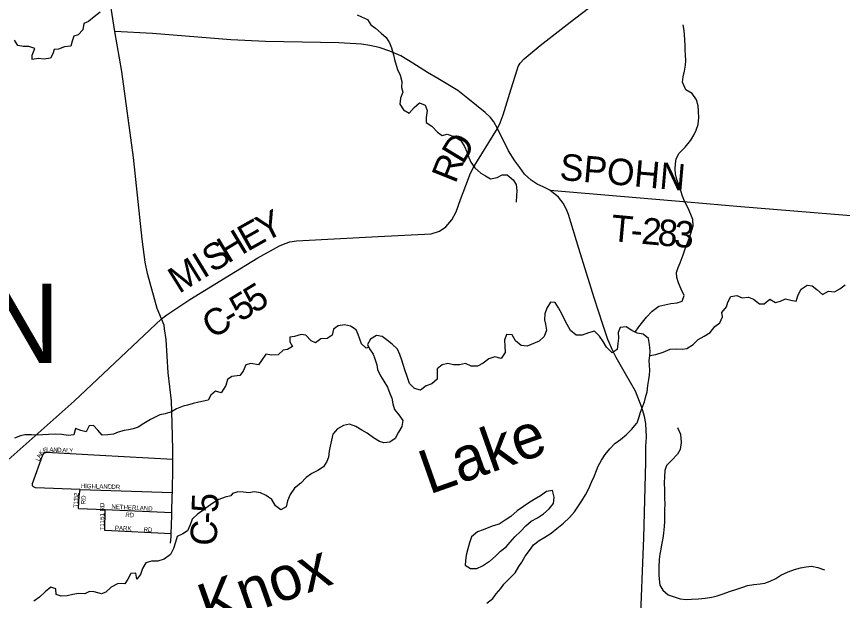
# Model space of a CAD drawing. Extents: x 1759416 to 2214760, y 252598 to 1116833.
# Drawn here: x 1966051 to 1975422, y 915007 to 921630 of the extents above; entities that cross this region are included whole.
import ezdxf

# ---------------------------------------------------------------- set-up
doc = ezdxf.new("R2010")
doc.units = 0
for name, color, linetype in [('GM_X_County_Road', 7, 'Continuous'), ('GM_X_County_Road_Text', 7, 'Continuous'), ('GM_X_Major_Lake', 7, 'Continuous'), ('GM_X_Major_Lake_Text', 7, 'Continuous'), ('GM_X_Minor_River', 7, 'Continuous'), ('GM_X_State_Route', 7, 'Continuous'), ('GM_X_Township_Road', 7, 'Continuous'), ('GM_X_Township_Road_Text', 7, 'Continuous'), ('GM_X_Township_Subdivision', 7, 'Continuous'), ('GM_X_Township_Subdivision_Text', 7, 'Continuous'), ('GM_X_Township_Text', 7, 'Continuous')]:
    doc.layers.add(name, color=color, linetype=linetype)

msp = doc.modelspace()

# ---------------------------------------------------------------- linework, layer by layer
at = {"layer": 'GM_X_County_Road'}
for points in [[(1971506.7, 920359.1), (1971539.2, 920423), (1971573.8, 920515.1), (1971663.9, 920811.3), (1971729.5, 921023.5), (1971743.7, 921061.4), (1971766, 921099.4), (1971810.4, 921149.3), (1971993.5, 921300.5), (1972331.6, 921565), (1972876.8, 921986.5), (1973434, 922402), (1973975, 922787.5), (1974315, 923048), (1974751.7, 923392.1), (1975584.8, 924054.4)], [(1973128.4, 914674.4), (1973169.6, 915717), (1973189.6, 916575.3), (1973192.8, 916751.8), (1973197.5, 916858), (1973190.6, 917012.5), (1973177.1, 917094.9), (1973143.8, 917195.3), (1973075.1, 917382.3), (1972960.4, 917577.6), (1972853.6, 917762.9), (1972818.1, 917837.3), (1972758.9, 917968.1), (1972702.1, 918136.9), (1972604.1, 918440.4), (1972429.8, 918997.1), (1972314.5, 919383), (1972290.8, 919441.3), (1972253.3, 919513.7), (1972201.8, 919582.3), (1972100.3, 919661.2), (1972032.4, 919693.7), (1971958.6, 919728.3), (1971890.9, 919774.9), (1971815.3, 919843.6), (1971759.8, 919918.1), (1971704.3, 919992.7), (1971633.1, 920107.5), (1971506.7, 920359.1), (1971467.2, 920433.5), (1971427.5, 920484), (1971369.9, 920540.5), (1971172.9, 920700.2), (1971057.4, 920789.2), (1970830.2, 920927.1), (1970714.7, 920996.1), (1970549.3, 921101.5), (1970409.8, 921184.6), (1970286.1, 921235.6), (1970164.3, 921278.5), (1970058.4, 921301.3), (1969964.4, 921316), (1969708.4, 921329.7), (1968876, 921345.3), (1968481, 921366.6), (1967594.6, 921437.9), (1967165, 921461.5)], [(1967696.6, 918200), (1967757.4, 918245.6), (1968017, 918420.8), (1968468.3, 918696.9), (1968790.9, 918894.9), (1969036, 919027.7), (1969098.3, 919057.3), (1969150.4, 919075.1), (1969228.5, 919084.6), (1970155.4, 919136.6), (1970754, 919166.7), (1970848.3, 919194.2), (1970922.7, 919245.8), (1970989.2, 919323.6), (1971037.9, 919413.5), (1971086.9, 919553.6), (1971180.6, 919791.6), (1971192.9, 919833.7), (1971233.5, 919913.6), (1971506.7, 920359.1)], [(1967796.5, 915658.2), (1967806.3, 915730.4), (1967807.1, 915764.3), (1967811.6, 915968.9), (1967812.8, 916004.7), (1967819, 916199.4), (1967819.7, 916231.4), (1967826.1, 916526.2), (1967825.9, 916608.3), (1967825.6, 916720.5), (1967816.8, 917017.2), (1967808.1, 917269.7), (1967771.2, 917590.2), (1967750.1, 917967), (1967731.8, 918089.2), (1967725.7, 918131.2), (1967696.6, 918200)]]:
    msp.add_lwpolyline(points, dxfattribs=at)
at = {"layer": 'GM_X_Major_Lake'}
for points in [[(1972163, 918387.9), (1972110.9, 918389.9), (1972068.9, 918321.8), (1972046.9, 918257.7), (1972041, 918189.6), (1972051, 918139.5), (1972065.1, 918071.5), (1972037.1, 918001.4), (1971981.1, 917947.3), (1971845, 917891.1), (1971776.9, 917897.1), (1971712.8, 917951.1), (1971674.7, 918021.2), (1971610.7, 918023.1), (1971586.7, 917959), (1971590.7, 917890.9), (1971594.8, 917820.9), (1971550.8, 917752.8), (1971478.7, 917768.7), (1971410.7, 917748.7), (1971344.6, 917698.6), (1971280.6, 917664.5), (1971208.5, 917664.4), (1971144.4, 917694.4), (1971078.4, 917680.4), (1971010.3, 917680.3), (1970944.2, 917694.3), (1970880.1, 917680.2), (1970824.1, 917634.2), (1970824.2, 917580.1), (1970822.2, 917518), (1970764.2, 917465.9), (1970700.1, 917441.8), (1970634.1, 917393.8), (1970566, 917411.7), (1970507.9, 917469.8), (1970481.8, 917545.8), (1970459.7, 917611.9), (1970437.6, 917682), (1970423.6, 917734), (1970399.5, 917796.1), (1970373.4, 917858.1), (1970313.3, 917912.2), (1970261.2, 917954.2), (1970201.1, 918000.2), (1970137, 918012.2), (1970069, 917970.1), (1970035, 917912), (1970057.1, 917859.9), (1970097.2, 917799.9), (1970115.2, 917745.8), (1970137.3, 917677.8), (1970147.4, 917625.7), (1970179.5, 917555.7), (1970217.6, 917493.6), (1970259.7, 917425.6), (1970287.8, 917355.5), (1970307.8, 917303.4), (1970321.9, 917237.4), (1970340, 917173.3), (1970388.1, 917111.3), (1970434.2, 917047.2), (1970422.2, 916981.1), (1970386.2, 916915), (1970346.2, 916844.9), (1970288.2, 916800.8), (1970220.2, 916794.8), (1970170.1, 916810.8), (1970100, 916852.8), (1970029.8, 916902.8), (1969967.8, 916938.8), (1969901.6, 916978.8), (1969829.5, 917006.8), (1969761.5, 916992.7), (1969693.4, 916954.6), (1969641.4, 916894.5), (1969623.5, 916826.4), (1969609.5, 916756.4), (1969599.5, 916700.3), (1969591.6, 916634.2), (1969573.6, 916582.1), (1969533.6, 916522), (1969469.6, 916481.9), (1969403.5, 916445.9), (1969337.5, 916403.8), (1969277.5, 916337.7), (1969205.5, 916279.5), (1969157.5, 916209.4), (1969127.5, 916137.3), (1969111.5, 916069.2), (1969051.5, 916035.2), (1968989.4, 916081.2), (1968949.3, 916153.2), (1968885.2, 916197.2), (1968821.1, 916229.2), (1968753, 916241.2), (1968688.9, 916229.2), (1968626.9, 916235.1), (1968562.8, 916239.1), (1968502.7, 916219), (1968482, 916194.5)], [(1973091.1, 917020.9), (1973115.1, 917091), (1973131.1, 917141), (1973149, 917193.1), (1973175, 917259.2), (1973187, 917309.3), (1973204.9, 917373.3), (1973214.9, 917445.4), (1973224.9, 917511.5), (1973232.8, 917563.6), (1973234.8, 917615.7), (1973230.7, 917677.7), (1973228.7, 917727.8), (1973234.6, 917779.8), (1973240.6, 917833.9), (1973232.5, 917912), (1973222.5, 917978.1), (1973160.4, 918026.1), (1973094.3, 918038.1), (1973032.2, 918070.1), (1972966.1, 918110.1), (1972898, 918102), (1972876, 918045.9), (1972880.1, 917983.9), (1972874.1, 917919.8), (1972866.2, 917851.7), (1972808.1, 917815.6), (1972746, 917879.7), (1972707.9, 917943.7), (1972663.8, 918005.8), (1972607.7, 918059.8), (1972539.7, 918043.7), (1972469.6, 918015.6), (1972401.5, 918015.6), (1972337.4, 918067.6), (1972297.3, 918135.7), (1972261.2, 918207.7), (1972237.1, 918257.8), (1972201.1, 918325.8), (1972163, 918387.9)], [(1971388.9, 914975.4), (1971455, 915029.5), (1971493, 915081.6), (1971545, 915141.7), (1971581, 915191.8), (1971645, 915255.9), (1971707, 915322), (1971749, 915392.1), (1971783, 915442.2), (1971821, 915508.3), (1971873, 915574.4), (1971915, 915638.5), (1971979, 915686.6), (1972045, 915724.7), (1972117.1, 915770.8), (1972183.1, 915822.9), (1972255.1, 915885), (1972323.2, 915949.1), (1972381.2, 916013.2), (1972419.2, 916069.3), (1972465.2, 916137.4), (1972507.2, 916205.5), (1972545.1, 916275.6), (1972575.1, 916347.7), (1972605.1, 916413.8), (1972631.1, 916479.9), (1972651, 916532), (1972687, 916598.1), (1972729, 916662.2), (1972781, 916728.3), (1972839, 916786.4), (1972905.1, 916834.5), (1972969.1, 916886.6), (1973033.1, 916948.7), (1973085.1, 917012.8), (1973091.1, 917020.9)], [(1972132.7, 916253.3), (1972062.6, 916243.3), (1971994.6, 916193.2), (1971924.6, 916153.1), (1971862.5, 916115), (1971802.5, 916074.9), (1971732.4, 916022.8), (1971658.4, 915960.7), (1971596.4, 915916.6), (1971526.3, 915874.5), (1971458.3, 915852.5), (1971408.2, 915834.4), (1971344.2, 915810.3), (1971282.2, 915786.3), (1971214.1, 915730.2), (1971192.2, 915660.1), (1971170.2, 915594), (1971154.2, 915519.9), (1971146.3, 915457.8), (1971142.3, 915407.7), (1971202.4, 915371.7), (1971274.5, 915369.8), (1971336.5, 915399.8), (1971406.6, 915443.9)], [(1971406.6, 915443.9), (1971422.6, 915452), (1971486.6, 915508.1), (1971542.6, 915568.2), (1971604.7, 915614.3), (1971652.7, 915668.4), (1971704.7, 915728.5), (1971768.7, 915790.6), (1971828.7, 915854.7), (1971890.7, 915906.8), (1971962.8, 915942.9), (1972030.8, 915989), (1972092.8, 916045.1), (1972142.8, 916107.2), (1972152.8, 916177.3), (1972132.7, 916253.3)], [(1968482, 916194.5), (1968417.8, 916180.6), (1968345.6, 916150.7), (1968279.4, 916110.7), (1968227.2, 916072.8), (1968162.9, 916022.8), (1968108.8, 915988.8), (1968044.5, 915928.8), (1968022.3, 915864.7), (1967992, 915798.6), (1967939.8, 915764.6), (1967875.6, 915732.7), (1967853.4, 915668.6), (1967833.2, 915598.4), (1967796.9, 915530.3), (1967726.7, 915476.3), (1967654.5, 915452.4), (1967582.4, 915452.6), (1967518.2, 915432.7), (1967479.9, 915370.7), (1967459.7, 915302.5), (1967415.5, 915248.5), (1967405.7, 915318.7), (1967347.6, 915314.8), (1967313.3, 915248.7), (1967279.1, 915196.7), (1967203, 915198.8), (1967126.7, 915158.9), (1967066.5, 915102.9), (1967014.3, 915083), (1966932.3, 915107.2), (1966878.2, 915107.4), (1966828, 915081.4), (1966755.9, 915087.6), (1966689.8, 915075.7), (1966625.6, 915061.8), (1966559.5, 915058), (1966501.4, 915074.2), (1966495.6, 915138.4), (1966441.6, 915158.5), (1966375.3, 915104.6), (1966313, 915044.5), (1966248.8, 915000.6)]]:
    msp.add_lwpolyline(points, dxfattribs=at)
at = {"layer": 'GM_X_Minor_River'}
for points in [[(1966999.6, 921680.3), (1966931.5, 921626.2), (1966867.4, 921574.1), (1966815.3, 921550), (1966803.2, 921479.8), (1966751.1, 921423.7), (1966701.1, 921405.6), (1966681, 921349.5), (1966668.9, 921293.3), (1966596.8, 921287.3), (1966528.7, 921259.3), (1966478.7, 921257.3), (1966462.6, 921207.1), (1966438.5, 921157), (1966364.4, 921147), (1966300.3, 921155), (1966230.2, 921141), (1966230.3, 921191.1), (1966258.3, 921267.3), (1966192.3, 921289.4), (1966126.2, 921291.4), (1966068.1, 921301.5), (1966030.1, 921359.7)], [(1969916.7, 921649.3), (1969966.8, 921625.5), (1970035, 921595.8), (1970069.3, 921533.9), (1970123.5, 921498), (1970189.8, 921440.3), (1970244, 921392.4), (1970282.3, 921330.5), (1970304.6, 921274.5), (1970329, 921196.5), (1970341.2, 921142.5), (1970359.5, 921078.5), (1970373.7, 921028.4), (1970404, 920964.5), (1970422.4, 920894.5), (1970420.7, 920824.3), (1970432.9, 920772.3), (1970409.2, 920702.1), (1970399.5, 920634), (1970441.8, 920572.1), (1970506, 920532.3), (1970563.8, 920598.7), (1970623.6, 920651), (1970685.7, 920625.2), (1970712, 920563.2), (1970698.4, 920483.1), (1970698.6, 920429), (1970762.8, 920385.2), (1970827.2, 920319.4), (1970881.4, 920279.6), (1970937.3, 920293.8), (1971025.5, 920266.2), (1971091.8, 920224.4), (1971134.1, 920156.5), (1971160.4, 920094.5), (1971182.7, 920032.5), (1971206.9, 919978.6), (1971249.2, 919914.7), (1971317.6, 919852.9), (1971371.7, 919821.1), (1971429.9, 919789.3), (1971503.9, 919805.6), (1971561.8, 919833.9), (1971617.8, 919834.2), (1971686.1, 919776.4), (1971718.4, 919724.5), (1971728.7, 919652.4), (1971724.9, 919600.3), (1971719.3, 919524.2)], [(1973071.7, 918049.7), (1973112.4, 918112.2), (1973154.2, 918162.5), (1973198, 918218.8), (1973261.8, 918289.2), (1973339.6, 918343.6), (1973405.5, 918361.9), (1973475.5, 918374.2), (1973545.5, 918382.6), (1973601.5, 918402.8), (1973627.2, 918465.1), (1973592.9, 918539), (1973562.5, 918609), (1973544.3, 918669), (1973540, 918727.1), (1973557.8, 918785.2), (1973579.5, 918837.4), (1973613.2, 918927.7), (1973636.9, 918995.9), (1973662.6, 919064.1), (1973686.4, 919122.3), (1973706.1, 919178.5), (1973727.8, 919254.7), (1973723.5, 919328.8), (1973703.2, 919384.8), (1973666.8, 919462.8), (1973630.5, 919534.7), (1973608.2, 919592.7), (1973567.7, 919712.7), (1973541.4, 919780.7), (1973527.1, 919844.7), (1973524.8, 919900.8), (1973526.6, 919958.9), (1973534.3, 920015), (1973570.1, 920079.3), (1973635.8, 920149.7), (1973701.5, 920226.1), (1973737.3, 920282.3), (1973763, 920340.5), (1973782.8, 920404.7), (1973790.4, 920482.8), (1973788.1, 920550.9), (1973783.8, 920617), (1973765.5, 920683), (1973715.2, 920754.9), (1973644.9, 920798.7), (1973606.5, 920886.6), (1973614.3, 920944.8), (1973630, 921010.9), (1973641.7, 921077.1), (1973643.5, 921131.2), (1973641.2, 921193.3), (1973639, 921249.3), (1973638.7, 921299.4), (1973632.4, 921365.5), (1973630.2, 921421.6), (1973624, 921471.6), (1973613.7, 921535.7)], [(1973235.4, 917786.5), (1973305.9, 917798.6), (1973387.9, 917823), (1973467.8, 917855.4), (1973537.8, 917861.8), (1973605.9, 917856), (1973657.9, 917866.3), (1973727.7, 917910.7), (1973785.5, 917967), (1973851.4, 918003.4), (1973919.3, 918045.7), (1973973, 918114.1), (1974028.9, 918156.4), (1974060.6, 918222.6), (1974052.3, 918274.7), (1974106.1, 918337), (1974119.9, 918389.2), (1974153.6, 918455.4), (1974221.6, 918465.7), (1974283.8, 918437.9), (1974353.8, 918448.3), (1974413.9, 918424.5), (1974482.2, 918372.7), (1974532.2, 918370.9), (1974596, 918425.3), (1974662.3, 918385.5), (1974718.2, 918401.8), (1974774.2, 918428.1), (1974836.3, 918412.4), (1974896.4, 918400.6), (1974920, 918474.8), (1974951.8, 918537.1), (1975019.6, 918583.4), (1975077.7, 918573.7), (1975129.9, 918533.9), (1975196.2, 918478.1), (1975264.1, 918514.4), (1975330.2, 918506.7), (1975390.1, 918541), (1975451.9, 918587.4)], [(1970048.4, 917880.4), (1970019.4, 917868.1), (1969965.2, 917917.9), (1969944.9, 917969.9), (1969926.7, 918021.9), (1969904.4, 918075.9), (1969840.2, 918119.7), (1969772.1, 918131.4), (1969702.1, 918123), (1969646.2, 918084.7), (1969632.5, 918014.6), (1969574.6, 917978.3), (1969504.6, 917975.9), (1969444.8, 917929.6), (1969392.6, 917951.4), (1969332.3, 918017.2), (1969280.3, 918023), (1969204.3, 918002.7), (1969150.3, 917994.4), (1969152.5, 917942.3), (1969182.8, 917886.4), (1969126.9, 917852.1), (1969076.9, 917847.8), (1969021.1, 917793.5), (1968949.1, 917789.2), (1968879, 917800.9), (1968829.2, 917730.6), (1968795.4, 917680.3), (1968711.3, 917694), (1968651.3, 917679.7), (1968623.6, 917609.5), (1968583.8, 917557.2), (1968493.8, 917548.8)], [(1968493.8, 917548.8), (1968443.3, 917512.5), (1968427.2, 917444.3), (1968373.1, 917362.1), (1968309, 917382.1), (1968256.9, 917336), (1968224.9, 917277.9), (1968172.8, 917267.9), (1968120.7, 917255.8), (1968054.6, 917239.8), (1967992.5, 917223.8), (1967942.4, 917209.8), (1967868.3, 917179.7), (1967810.2, 917147.6), (1967736.1, 917125.6), (1967676, 917111.5), (1967623.9, 917087.5), (1967571.8, 917059.4), (1967497.7, 917015.3), (1967431.6, 916971.2), (1967375.5, 916953.2), (1967323.4, 916941.1), (1967271.3, 916935.1), (1967205.2, 916915.1), (1967153.1, 916895.1), (1967089, 916885), (1967022.9, 916883), (1966974.9, 916937.2), (1966924.9, 916991.4), (1966874.8, 916987.4), (1966842.7, 916921.2), (1966782.6, 916935.2), (1966720.5, 916957.3), (1966700.5, 916887.1), (1966636.4, 916877.1), (1966564.3, 916891.2), (1966490.2, 916895.2), (1966414.1, 916891.2), (1966350, 916887.2), (1966289.9, 916883.2), (1966221.8, 916887.2), (1966145.7, 916887.3), (1966095.6, 916875.2), (1966027.5, 916847.2)], [(1973549.8, 916968.4), (1973584.1, 916892.5), (1973590.5, 916798.4), (1973580.9, 916720.2), (1973551.1, 916668), (1973485.3, 916599.6), (1973423.6, 916537.2), (1973405.8, 916483.1), (1973402.1, 916410.9), (1973400.4, 916340.8), (1973402.8, 916258.7), (1973403.2, 916158.6), (1973405.5, 916106.5), (1973403.8, 916032.4), (1973404.1, 915954.3), (1973402.4, 915904.2), (1973398.6, 915848.1), (1973390.9, 915771.9), (1973385.2, 915715.8), (1973367.5, 915637.6), (1973359.7, 915587.5), (1973350, 915533.4), (1973342.2, 915471.3), (1973336.6, 915385.1), (1973337, 915299), (1973341.2, 915248.9), (1973351.5, 915180.9), (1973383.8, 915124.9), (1973444.1, 915071.1), (1973514.2, 915047.4), (1973582.3, 915027.7), (1973650.4, 915017.9), (1973710.4, 915022.2), (1973788.5, 915024.6), (1973864.5, 915032.9), (1973940.5, 915045.3), (1973998.5, 915061.6), (1974066.4, 915083.9), (1974140.3, 915110.3), (1974222.3, 915136.7), (1974292.2, 915159), (1974346.2, 915175.3), (1974416.2, 915189.6), (1974488.2, 915195.9), (1974540.2, 915204.2), (1974602.2, 915224.5), (1974666.1, 915256.8), (1974723.9, 915293.2), (1974803.8, 915331.6), (1974877.7, 915359.9), (1974945.7, 915378.3), (1975011.7, 915390.6), (1975071.7, 915396.9), (1975141.8, 915383.1), (1975218, 915353.4)]]:
    msp.add_lwpolyline(points, dxfattribs=at)
at = {"layer": 'GM_X_State_Route'}
msp.add_lwpolyline([(1964100.1, 914996.7), (1964713.6, 915529), (1965815.7, 916481.4), (1966706.5, 917266.2), (1967696.6, 918200), (1967646, 918318.1), (1967536, 918714.9), (1967511.3, 918845.2), (1967476, 919103.8), (1967377.4, 920030.3), (1967246.5, 921006.8), (1967165, 921461.5), (1967085.6, 921971.1), (1967091, 922089.5), (1967106.5, 922196), (1967138.1, 922292.4), (1967205.5, 922427.2), (1967291, 922540), (1967406.5, 922646.8), (1969695.7, 924557.7), (1969756.4, 924635.5), (1973239, 929089)], dxfattribs=at)
at = {"layer": 'GM_X_Township_Road'}
msp.add_lwpolyline([(1972100.3, 919661.2), (1973705.3, 919524.7), (1974224.3, 919480.6), (1975746.3, 919356.1), (1976756.4, 919273.2), (1977384.5, 919228.9), (1979512.4, 919070.2), (1979895.2, 919041.8), (1980026.3, 919029.4), (1980097.2, 919020.5), (1980143.3, 919004.6), (1980171.6, 918986.9), (1980178.2, 918979.7)], dxfattribs=at)
at = {"layer": 'GM_X_Township_Subdivision'}
for points in [[(1966772.6, 916266.2), (1966266.4, 916286.6), (1966244.4, 916294.5), (1966234.4, 916308.5), (1966232.3, 916332.6), (1966349.4, 916659.6), (1966363.4, 916679.7), (1966393.3, 916687.9), (1966997.6, 916655.7), (1967825.9, 916608.3)], [(1966753.2, 916051.6), (1966762.8, 916192), (1966772.6, 916266.2)], [(1966772.6, 916266.2), (1967819.7, 916231.4)], [(1966753.2, 916051.6), (1967055.6, 916038.2), (1967812.8, 916004.7)], [(1967053.9, 915800.1), (1967055.6, 916038.2)], [(1967807.1, 915764.3), (1967053.9, 915800.1)]]:
    msp.add_lwpolyline(points, dxfattribs=at)

# ---------------------------------------------------------------- texts
at = {"layer": 'GM_X_County_Road_Text'}
for s, rotation, p in [('D', 58.80821, (1971116, 919943.5)), ('R', 68.28265, (1971030.7, 919726.3)), ('Y', 26.21153, (1968863.1, 919067.4)), ('E', 29.30476, (1968671.2, 918959.5)), ('H', 31.24738, (1968447.8, 918823.9)), ('S', 31.53775, (1968275.6, 918718.3)), ('M', 31.97689, (1967894.9, 918481.7)), ('I', 31.53539, (1968170.6, 918653.8)), ('5', 31.49568, (1968747.5, 918257.4)), ('5', 31.50283, (1968590, 918160.8)), ('C', 31.69137, (1968275.5, 917967.1)), ('-', 31.50727, (1968484.9, 918096.4)), ('5', 88.32113, (1968336.7, 915998.8)), ('-', 88.19759, (1968332.8, 915875)), ('C', 86.84094, (1968318.9, 915621.2))]:
    msp.add_text(s, height=300, rotation=rotation, dxfattribs=at).set_placement(p)
at = {"layer": 'GM_X_Major_Lake_Text'}
for s, rotation, p in [('Lake', 19.47196, (1970732.6, 916206.5)), ('Knox', 19.47182, (1968225, 914690.6))]:
    msp.add_text(s, height=500.06, rotation=rotation, dxfattribs=at).set_placement(p)
at = {"layer": 'GM_X_Township_Road_Text'}
for s, rotation, p in [('SPOHN', 354.9571, (1972205.6, 919778.4)), ('T', 354.80285, (1972786, 919085)), ('2', 354.83646, (1973132.4, 919053.5)), ('8', 354.94, (1973317, 919036.8)), ('3', 355.30177, (1973503.2, 919020.4)), ('-', 354.80834, (1973009.5, 919064.7))]:
    msp.add_text(s, height=300, rotation=rotation, dxfattribs=at).set_placement(p)
at = {"layer": 'GM_X_Township_Subdivision_Text'}
for s, rotation, p in [('K', 46.29843, (1966335.7, 916653.5)), ('E', 20.86296, (1966361.2, 916682)), ('L', 0.60108, (1966389.5, 916693.7)), ('A', 358.09813, (1966424.2, 916694.1)), ('N', 357.79236, (1966468.1, 916692.6)), ('D', 357.80852, (1966512.1, 916690.9)), ('A', 357.79152, (1966569.2, 916688.8)), ('L', 357.80601, (1966613.2, 916687.1)), ('Y', 357.79152, (1966648.3, 916685.7)), ('L', 70.67513, (1966312.4, 916583.5)), ('A', 70.65939, (1966324, 916616.7)), ('HIGHLAND', 358.43155, (1966779, 916282.2)), ('DR', 356.97755, (1967126.9, 916273.3)), ('1', 87.8238, (1966750.1, 916127.8)), ('5', 87.81419, (1966751.2, 916158.6)), ('2', 82.89434, (1966752.3, 916188.2)), ('RD', 86.98901, (1966832.4, 916097.2)), ('T', 87.81419, (1966747.5, 916061.8)), ('1', 87.81419, (1966748.9, 916097)), ('T1151 RD', 90, (1967046.7, 915802)), ('NETHERLAND', 356.92184, (1967126.9, 916048.8)), ('RD', 356.98902, (1967285.2, 915955.2)), ('PARK', 356.90753, (1967166.5, 915806.3)), ('RD', 356.98842, (1967492.1, 915788.7))]:
    msp.add_text(s, height=50, rotation=rotation, dxfattribs=at).set_placement(p)
at = {"layer": 'GM_X_Township_Text'}
msp.add_text('BERLIN', height=900, rotation=0.00001, dxfattribs=at).set_placement((1962196, 917700))

doc.saveas('drawing.dxf')
